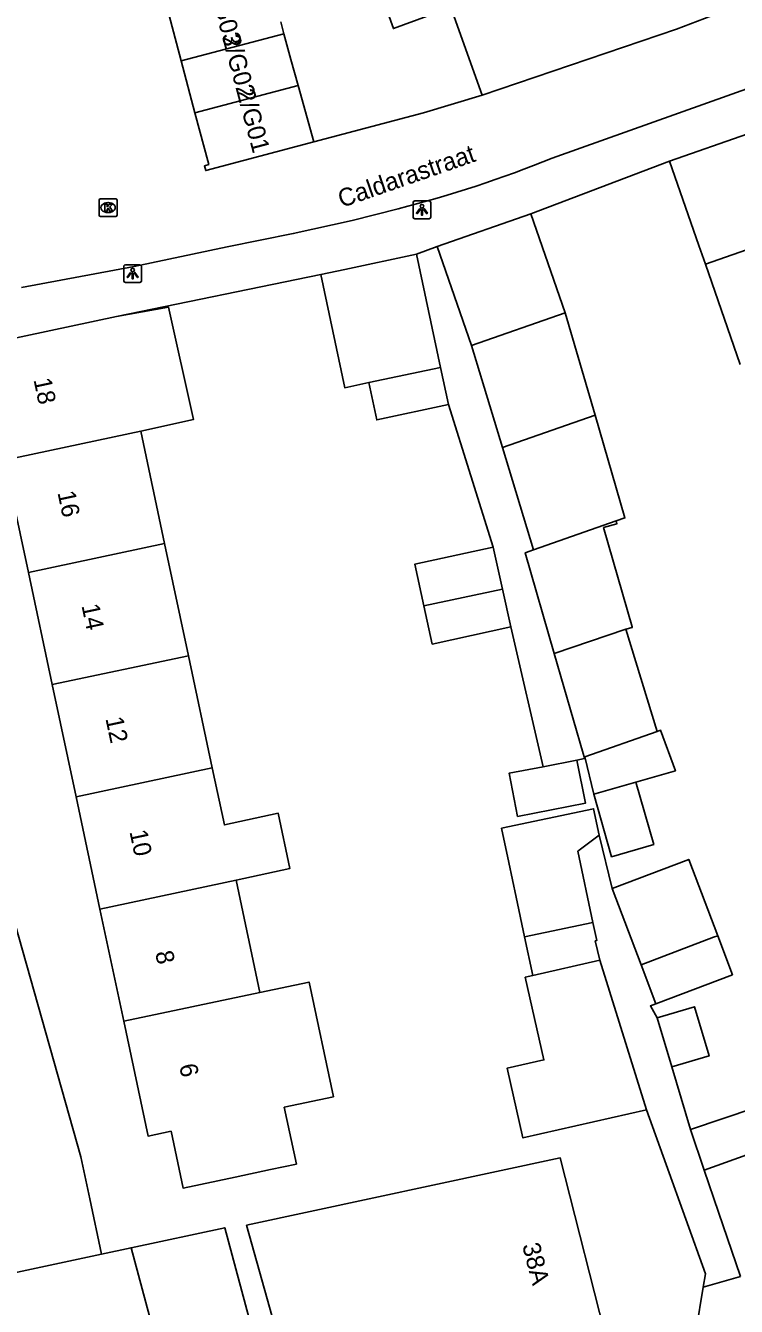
# Model space of a CAD drawing. Extents: x 159053 to 160041, y 380450 to 381422.
# Drawn here: x 159800.1 to 159840, y 381258 to 381329.8 of the extents above; entities that cross this region are included whole.
import ezdxf

# ---------------------------------------------------------------- set-up
doc = ezdxf.new("R2010")
doc.units = 0
for name, color, linetype in [('IMGEO_Kolk', 7, 'Continuous'), ('IMGEO_Lichtpunt', 7, 'Continuous'), ('IMGEO_Muur', 7, 'Continuous'), ('IMGEO_Openbare_ruimte_label', 7, 'Continuous'), ('IMGEO_Pand', 7, 'Continuous'), ('IMGEO_Pand_nummerreeks', 7, 'Continuous'), ('IMGEO_Rijbaan_lokaal_open', 7, 'Continuous'), ('IMGEO_Voetpad_open', 7, 'Continuous')]:
    doc.layers.add(name, color=color, linetype=linetype)

msp = doc.modelspace()

# ---------------------------------------------------------------- linework, layer by layer
at = {"layer": 'IMGEO_Kolk'}
for p, q in [((159804.257, 381319.203), (159804.257, 381320.055)), ((159804.332, 381320.129), (159805.184, 381320.129)), ((159805.258, 381320.055), (159805.258, 381319.203)), ((159804.768, 381319.349), (159804.743, 381319.349)), ((159804.745, 381319.909), (159804.77, 381319.909)), ((159805.184, 381319.129), (159804.332, 381319.129))]:
    msp.add_line(p, q, dxfattribs=at)
for points in [[(159804.257, 381319.203), (159804.257, 381320.055)], [(159804.332, 381320.129), (159805.184, 381320.129)], [(159805.258, 381320.055), (159805.258, 381319.203)], [(159804.578, 381319.829), (159804.701, 381319.829), (159804.701, 381319.678), (159804.831, 381319.829), (159804.995, 381319.829), (159804.849, 381319.678), (159805.002, 381319.429), (159804.85, 381319.429), (159804.765, 381319.593), (159804.701, 381319.526), (159804.701, 381319.429), (159804.578, 381319.429), (159804.578, 381319.829)], [(159805.184, 381319.129), (159804.332, 381319.129)]]:
    msp.add_lwpolyline(points, dxfattribs=at)
for centre, start, end in [((159804.334, 381320.053), 91.55205, 178.44795), ((159804.334, 381320.053), 91.55205, 178.44795), ((159805.182, 381320.053), 1.55205, 88.44795), ((159805.182, 381320.053), 1.55205, 88.44795), ((159804.334, 381319.205), 181.55205, 268.44795), ((159804.334, 381319.205), 181.55205, 268.44795), ((159805.182, 381319.205), 271.55205, 358.44795), ((159805.182, 381319.205), 271.55205, 358.44795)]:
    msp.add_arc(centre, 0.0765, start, end, dxfattribs=at)
for centre, major_axis, ratio, start_param, end_param in [((159804.744, 381319.629), (-0.387, 0.002), 0.722429, 4.712389, 7.853982), ((159804.769, 381319.629), (-0.39, 0.002), 0.717154, 1.570796, 4.712389)]:
    msp.add_ellipse(centre, major_axis=major_axis, ratio=ratio, start_param=start_param, end_param=end_param, dxfattribs=at)
at = {"layer": 'IMGEO_Lichtpunt'}
for p, q in [((159822.767, 381320.004), (159821.959, 381320.004)), ((159822.767, 381320.004), (159821.959, 381320.004)), ((159821.865, 381319.909), (159821.865, 381319.102)), ((159821.865, 381319.909), (159821.865, 381319.102)), ((159822.861, 381319.102), (159822.861, 381319.909)), ((159822.861, 381319.102), (159822.861, 381319.909)), ((159821.959, 381319.008), (159822.767, 381319.008)), ((159821.959, 381319.008), (159822.767, 381319.008)), ((159806.538, 381316.43), (159805.73, 381316.43)), ((159806.538, 381316.43), (159805.73, 381316.43)), ((159805.636, 381316.335), (159805.636, 381315.528)), ((159805.636, 381316.335), (159805.636, 381315.528)), ((159806.632, 381315.528), (159806.632, 381316.335)), ((159806.632, 381315.528), (159806.632, 381316.335)), ((159805.73, 381315.434), (159806.538, 381315.434)), ((159805.73, 381315.434), (159806.538, 381315.434))]:
    msp.add_line(p, q, dxfattribs=at)
for points in [[(159822.239, 381319.573), (159822.278, 381319.545), (159822.09, 381319.283), (159822.052, 381319.31), (159822.239, 381319.573)], [(159822.341, 381319.525), (159822.388, 381319.525), (159822.388, 381319.203), (159822.341, 381319.203), (159822.341, 381319.525)], [(159822.451, 381319.545), (159822.489, 381319.572), (159822.676, 381319.31), (159822.637, 381319.282), (159822.451, 381319.545)], [(159806.01, 381315.999), (159806.049, 381315.971), (159805.861, 381315.709), (159805.823, 381315.736), (159806.01, 381315.999)], [(159806.112, 381315.951), (159806.159, 381315.951), (159806.159, 381315.629), (159806.112, 381315.629), (159806.112, 381315.951)], [(159806.222, 381315.971), (159806.26, 381315.998), (159806.447, 381315.736), (159806.408, 381315.708), (159806.222, 381315.971)]]:
    msp.add_lwpolyline(points, dxfattribs=at)
for centre in [(159822.364, 381319.707), (159806.135, 381316.133)]:
    msp.add_circle(centre, 0.0994, dxfattribs=at)
for centre, start, end in [((159821.959, 381319.909), 90, 180), ((159821.959, 381319.909), 90, 180), ((159822.767, 381319.909), 0, 90), ((159822.767, 381319.909), 0, 90), ((159821.959, 381319.102), 180, 270), ((159821.959, 381319.102), 180, 270), ((159822.767, 381319.102), 270, 0), ((159822.767, 381319.102), 270, 360), ((159805.73, 381316.335), 90, 180), ((159805.73, 381316.335), 90, 180), ((159806.538, 381316.335), 0, 90), ((159806.538, 381316.335), 0, 90), ((159805.73, 381315.528), 180, 270), ((159805.73, 381315.528), 180, 270), ((159806.538, 381315.528), 270, 0), ((159806.538, 381315.528), 270, 360)]:
    msp.add_arc(centre, 0.0946, start, end, dxfattribs=at)
at = {"layer": 'IMGEO_Muur'}
for points in [[(159836.649, 381329.627), (159825.737, 381325.926)], [(159828.472, 381319.277), (159836.256, 381322.234)], [(159805.223, 381313.532), (159816.684, 381315.888)], [(159804.394, 381260.964), (159806.05, 381261.318)], [(159795.723, 381259.112), (159804.394, 381260.964)]]:
    msp.add_lwpolyline(points, dxfattribs=at)
at = {"layer": 'IMGEO_Pand'}
for points in [[(159825.737, 381325.926), (159823.987, 381330.842), (159820.766, 381329.666), (159819.967, 381331.911)], [(159808.087, 381330.758), (159808.859, 381327.853)], [(159814.445, 381330.044), (159814.623, 381329.373)], [(159814.623, 381329.373), (159808.859, 381327.853)], [(159814.623, 381329.373), (159815.004, 381327.938), (159815.416, 381326.474)], [(159808.859, 381327.853), (159809.631, 381324.948)], [(159809.631, 381324.948), (159815.416, 381326.474)], [(159815.416, 381326.474), (159816.305, 381323.315)], [(159816.305, 381323.315), (159822.446, 381324.947), (159825.737, 381325.926)], [(159836.256, 381322.234), (159845.038, 381325.291)], [(159809.631, 381324.948), (159810.403, 381322.044), (159810.159, 381321.979), (159810.233, 381321.702), (159816.305, 381323.315)], [(159838.266, 381316.459), (159837.9, 381317.512), (159836.256, 381322.234)], [(159823.211, 381317.445), (159828.472, 381319.277)], [(159828.472, 381319.277), (159830.406, 381313.723)], [(159838.266, 381316.459), (159847.048, 381319.516)], [(159823.211, 381317.445), (159825.144, 381311.891)], [(159816.684, 381315.888), (159818.041, 381316.167), (159822.056, 381317.02)], [(159823.408, 381310.658), (159822.056, 381317.02)], [(159840.227, 381310.827), (159838.266, 381316.459)], [(159819.389, 381309.819), (159818.036, 381309.53), (159816.684, 381315.888)], [(159797.599, 381311.828), (159797.582, 381311.908), (159805.223, 381313.532)], [(159805.223, 381313.532), (159808.144, 381314.055), (159809.539, 381307.743), (159806.591, 381307.092)], [(159830.406, 381313.723), (159825.144, 381311.891)], [(159830.406, 381313.723), (159832.074, 381307.989)], [(159825.144, 381311.891), (159826.875, 381306.179)], [(159819.389, 381309.819), (159823.408, 381310.658)], [(159823.849, 381308.584), (159823.408, 381310.658)], [(159823.849, 381308.584), (159819.833, 381307.731), (159819.389, 381309.819)], [(159826.875, 381306.179), (159832.074, 381307.989)], [(159832.074, 381307.989), (159833.748, 381302.232), (159833.259, 381302.061)], [(159806.591, 381307.092), (159798.95, 381305.472)], [(159806.591, 381307.092), (159807.928, 381300.799)], [(159826.875, 381306.179), (159828.615, 381300.437)], [(159800.287, 381299.179), (159798.95, 381305.472)], [(159828.615, 381300.437), (159833.259, 381302.061)], [(159833.259, 381302.061), (159833.304, 381301.905), (159832.552, 381301.688), (159834.153, 381296.129), (159834.162, 381296.097), (159833.811, 381295.996)], [(159807.928, 381300.799), (159800.287, 381299.179)], [(159807.928, 381300.799), (159809.265, 381294.508)], [(159822.473, 381297.308), (159821.962, 381299.631), (159826.361, 381300.599)], [(159826.879, 381298.242), (159826.361, 381300.599)], [(159828.615, 381300.437), (159828.163, 381300.279), (159829.791, 381294.626)], [(159801.623, 381292.888), (159800.287, 381299.179)], [(159826.879, 381298.242), (159822.473, 381297.308)], [(159827.345, 381296.128), (159826.879, 381298.242)], [(159827.345, 381296.128), (159822.945, 381295.16), (159822.473, 381297.308)], [(159829.791, 381294.626), (159833.811, 381295.996)], [(159833.811, 381295.996), (159835.555, 381290.256)], [(159809.265, 381294.508), (159801.623, 381292.888)], [(159809.265, 381294.508), (159810.602, 381288.217)], [(159831.46, 381288.831), (159831.406, 381289.02), (159829.791, 381294.626)], [(159802.96, 381286.597), (159801.623, 381292.888)], [(159835.555, 381290.256), (159831.501, 381288.844)], [(159835.555, 381290.256), (159835.754, 381290.325), (159836.589, 381288.058), (159834.37, 381287.425)], [(159831.063, 381288.658), (159831.536, 381286.24), (159827.73, 381285.496), (159827.257, 381287.914), (159829.16, 381288.286)], [(159831.063, 381288.658), (159829.16, 381288.286)], [(159831.501, 381288.844), (159831.46, 381288.831)], [(159832, 381286.749), (159831.501, 381288.844)], [(159810.602, 381288.217), (159802.96, 381286.597)], [(159810.602, 381288.217), (159811.281, 381285.021), (159814.3, 381285.674), (159814.957, 381282.583), (159811.938, 381281.925)], [(159834.37, 381287.425), (159835.37, 381283.916), (159833, 381283.241), (159832, 381286.749)], [(159834.37, 381287.425), (159832, 381286.749)], [(159804.297, 381280.306), (159802.96, 381286.597)], [(159828.122, 381278.753), (159827.649, 381280.977), (159827.239, 381282.905), (159826.83, 381284.832), (159831.992, 381285.929), (159832.309, 381284.438)], [(159831.957, 381279.559), (159831.11, 381283.547), (159832.309, 381284.438)], [(159833.043, 381281.461), (159837.337, 381283.089), (159838.958, 381278.812)], [(159804.297, 381280.306), (159811.938, 381281.925)], [(159811.938, 381281.925), (159813.275, 381275.633)], [(159834.664, 381277.184), (159833.043, 381281.461)], [(159805.634, 381274.014), (159804.297, 381280.306)], [(159831.957, 381279.559), (159828.122, 381278.753)], [(159832.34, 381277.446), (159832.091, 381278.52), (159832.174, 381278.539), (159831.957, 381279.559)], [(159828.585, 381276.577), (159828.122, 381278.753)], [(159838.958, 381278.812), (159838.715, 381278.72), (159834.664, 381277.184)], [(159838.958, 381278.812), (159839.787, 381276.624), (159835.493, 381274.996)], [(159828.585, 381276.577), (159832.34, 381277.446)], [(159834.957, 381269.047), (159832.34, 381277.446)], [(159834.664, 381277.184), (159835.493, 381274.996)], [(159813.275, 381275.633), (159816.035, 381276.213), (159817.402, 381269.778), (159814.644, 381269.194), (159815.321, 381266.006), (159813.859, 381265.695), (159811.883, 381265.275), (159808.968, 381264.656), (159808.29, 381267.849), (159807.002, 381267.575), (159805.634, 381274.014)], [(159834.957, 381269.047), (159828.029, 381267.475), (159827.144, 381271.377), (159829.207, 381271.845), (159828.156, 381276.478), (159828.585, 381276.577)], [(159813.275, 381275.633), (159805.634, 381274.014)], [(159835.569, 381274.208), (159837.647, 381274.829), (159838.47, 381272.074), (159836.391, 381271.454)], [(159835.569, 381274.208), (159836.391, 381271.454)], [(159837.435, 381267.952), (159841.042, 381269.168), (159841.788, 381266.958)], [(159838.204, 381265.674), (159837.435, 381267.952)], [(159841.788, 381266.958), (159838.204, 381265.674)], [(159815.826, 381250.78), (159812.529, 381262.575), (159830.121, 381266.353), (159832.873, 381255.546)], [(159840.233, 381259.703), (159838.999, 381263.316), (159838.204, 381265.674)], [(159807.701, 381255.179), (159806.05, 381261.318), (159811.303, 381262.434), (159812.886, 381256.588)]]:
    msp.add_lwpolyline(points, dxfattribs=at)
at = {"layer": 'IMGEO_Rijbaan_lokaal_open'}
for points in [[(159825.737, 381325.926), (159836.649, 381329.627), (159843.327, 381332.203)], [(159845.081, 381327.893), (159843.855, 381327.455), (159829.675, 381322.407)], [(159821.03, 381319.565), (159818.441, 381318.912), (159815.149, 381318.172), (159811.444, 381317.422), (159806.217, 381316.335), (159799.904, 381315.156)], [(159840.233, 381259.703), (159838.144, 381259.097)], [(159832.873, 381255.546), (159837.745, 381256.715), (159838.144, 381259.097)]]:
    msp.add_lwpolyline(points, dxfattribs=at)
msp.add_arc((159804.32, 381384.964), 67.5, 284.33286, 292.06317, dxfattribs=at)
at = {"layer": 'IMGEO_Voetpad_open'}
for points in [[(159836.256, 381322.234), (159828.472, 381319.277)], [(159822.056, 381317.02), (159823.211, 381317.445)], [(159816.684, 381315.888), (159805.223, 381313.532)], [(159792.775, 381310.875), (159791.465, 381308.408), (159792.98, 381302.636), (159803.224, 381266.41), (159803.729, 381264.058), (159804.394, 381260.964), (159795.723, 381259.112)], [(159826.361, 381300.599), (159823.849, 381308.584)], [(159829.16, 381288.286), (159827.345, 381296.128)], [(159831.46, 381288.831), (159831.486, 381288.741), (159831.063, 381288.658)], [(159832.309, 381284.438), (159833.043, 381281.461)], [(159835.493, 381274.996), (159835.181, 381274.878), (159835.569, 381274.208)], [(159836.391, 381271.454), (159837.435, 381267.952)], [(159838.144, 381259.097), (159838.271, 381259.853), (159834.957, 381269.047)]]:
    msp.add_lwpolyline(points, dxfattribs=at)

# ---------------------------------------------------------------- texts
at = {"layer": 'IMGEO_Openbare_ruimte_label'}
msp.add_text('Caldarastraat', height=1, rotation=19.14137, dxfattribs=at).set_placement((159817.862, 381319.612))
at = {"layer": 'IMGEO_Pand_nummerreeks'}
for s, rotation, p in [('2/G03', 284.8394, (159810.377, 381332.117)), ('2/G02', 284.83897, (159811.152, 381329.191)), ('2/G01', 284.83897, (159811.959, 381326.145)), ('18', 281.99596, (159800.568, 381309.982)), ('16', 281.99596, (159801.912, 381303.652)), ('14', 281.99596, (159803.258, 381297.319)), ('12', 281.99596, (159804.603, 381290.988)), ('10', 281.99596, (159805.95, 381284.649)), ('8', 281.99596, (159807.392, 381277.865)), ('6', 281.99596, (159808.737, 381271.534)), ('38A', 284.60913, (159827.98, 381261.453))]:
    msp.add_text(s, height=1, rotation=rotation, dxfattribs=at).set_placement(p)

doc.saveas('drawing.dxf')
